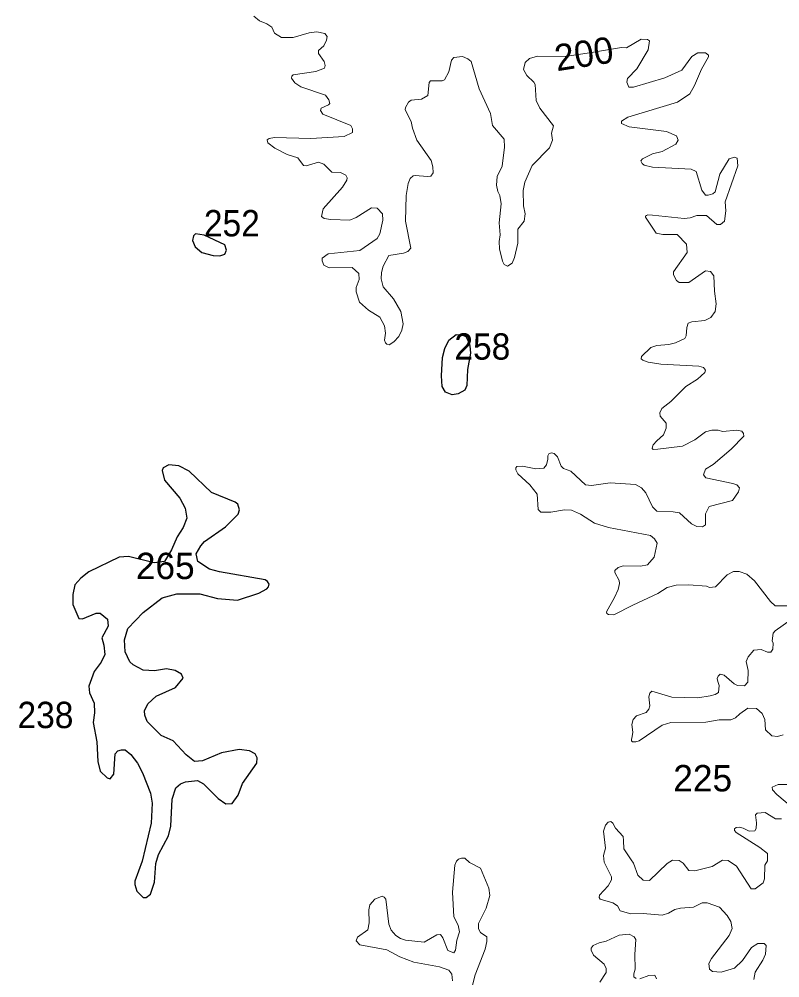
# Model space of a CAD drawing. Extents: x 499.9 to 555.3, y 9281.5 to 9336.8.
# Drawn here: x 513.77 to 518.38, y 9322.98 to 9328.8 of the extents above; entities that cross this region are included whole.
import ezdxf
from ezdxf.enums import TextEntityAlignment as Align

# ---------------------------------------------------------------- set-up
doc = ezdxf.new("R2010")
doc.units = 0
doc.header["$LTSCALE"] = 0.064
doc.layers.add('1', color=7, linetype='Continuous', lineweight=25)
doc.layers.add('2', color=7, linetype='Continuous', lineweight=13)
doc.layers.add('21', color=7, linetype='Continuous')
doc.layers.add('61', color=7, linetype='Continuous')

msp = doc.modelspace()

# ---------------------------------------------------------------- linework, layer by layer
at = {"layer": '1'}
for points in [[(514.8778, 9327.3791), (514.9456, 9327.3609), (514.9859, 9327.3596), (515.0161, 9327.3691), (515.0263, 9327.3948), (515.0166, 9327.4258), (514.8905, 9327.4844), (514.8387, 9327.4933), (514.8257, 9327.4799), (514.8194, 9327.4529), (514.836, 9327.4143)], [(516.3311, 9326.6308), (516.3374, 9326.7429), (516.3519, 9326.7967), (516.3748, 9326.8484), (516.4196, 9326.8815), (516.4584, 9326.8786), (516.4776, 9326.8693), (516.4876, 9326.8501), (516.496, 9326.8361), (516.5033, 9326.814), (516.5068, 9326.7689), (516.4879, 9326.6686), (516.4845, 9326.5728), (516.4733, 9326.5442), (516.4322, 9326.5212), (516.3955, 9326.5161), (516.355, 9326.5324), (516.3353, 9326.5668)]]:
    msp.add_lwpolyline(points, close=True, dxfattribs=at)
for points in [[(514.5206, 9325.1955), (514.6365, 9325.2842), (514.7251, 9325.3077), (514.8654, 9325.3083), (514.9717, 9325.2797), (515.0937, 9325.2698), (515.2228, 9325.3119), (515.2711, 9325.3378), (515.2819, 9325.35), (515.2856, 9325.3666), (515.2748, 9325.3826), (515.2607, 9325.3935), (514.9831, 9325.4414), (514.9238, 9325.4585), (514.8524, 9325.5048), (514.8427, 9325.5513), (514.8699, 9325.5996), (514.8938, 9325.6265), (515.0204, 9325.7141), (515.097, 9325.7923), (515.1055, 9325.8185), (515.0951, 9325.8519), (515.0794, 9325.8643), (514.9356, 9325.9227), (514.7991, 9326.0525), (514.7372, 9326.0858), (514.6776, 9326.0906), (514.6425, 9326.0736), (514.6364, 9326.0576), (514.6507, 9325.9989), (514.7439, 9325.888), (514.7767, 9325.8282), (514.7862, 9325.7678), (514.7645, 9325.7113), (514.7277, 9325.6547), (514.6922, 9325.5761), (514.6501, 9325.5033), (514.5867, 9325.497), (514.4324, 9325.5352), (514.3751, 9325.5307), (514.1922, 9325.4409), (514.1426, 9325.4038), (514.1054, 9325.3627), (514.0943, 9325.303), (514.0944, 9325.2426), (514.1305, 9325.1591), (514.153, 9325.1555), (514.2359, 9325.1898), (514.2598, 9325.19), (514.3043, 9325.1548), (514.3087, 9325.1121), (514.2697, 9325.0404), (514.2821, 9324.9966), (514.2878, 9324.9394), (514.2655, 9324.8934), (514.2245, 9324.8376), (514.1914, 9324.7483), (514.1962, 9324.7079), (514.2232, 9324.6453), (514.2262, 9324.586), (514.2185, 9324.5264), (514.2403, 9324.4106), (514.2455, 9324.2909), (514.2597, 9324.2312), (514.3022, 9324.1912), (514.3207, 9324.185), (514.3437, 9324.2129), (514.3506, 9324.3374), (514.3664, 9324.3558), (514.3904, 9324.3619), (514.4109, 9324.3605), (514.4464, 9324.333), (514.4859, 9324.2806), (514.5175, 9324.2207), (514.5654, 9324.099), (514.5748, 9324.0385), (514.5697, 9323.9164), (514.5143, 9323.686), (514.4699, 9323.5636), (514.47, 9323.5443), (514.4832, 9323.504), (514.5213, 9323.4657), (514.5394, 9323.4646), (514.5657, 9323.4862), (514.5892, 9323.5579), (514.5969, 9323.6714), (514.614, 9323.7255), (514.6737, 9323.8396), (514.6878, 9323.897), (514.696, 9324.0616), (514.7184, 9324.1315), (514.7484, 9324.1554), (514.7779, 9324.1679), (514.8501, 9324.1744), (514.8874, 9324.1549)], [(515.1229, 9324.1578), (515.2106, 9324.2799), (515.2129, 9324.3129), (515.201, 9324.3372), (515.1653, 9324.3552), (515.1024, 9324.3623), (514.9958, 9324.3435), (514.8804, 9324.2941), (514.8329, 9324.2912), (514.7811, 9324.3312), (514.702, 9324.4163), (514.6306, 9324.4485), (514.5444, 9324.5328), (514.5307, 9324.5721), (514.5287, 9324.5989), (514.5501, 9324.6414), (514.5988, 9324.687), (514.7179, 9324.7397), (514.7638, 9324.7969), (514.7529, 9324.8205), (514.7141, 9324.8431), (514.6616, 9324.8524), (514.5899, 9324.8415), (514.5216, 9324.8447), (514.4603, 9324.8766), (514.4402, 9324.8944), (514.4109, 9324.957), (514.4068, 9325.0282), (514.4276, 9325.0968), (514.5206, 9325.1955)], [(514.8874, 9324.1549), (514.976, 9324.0664), (515.022, 9324.0326), (515.061, 9324.0363), (515.0982, 9324.0855), (515.1229, 9324.1578)]]:
    msp.add_lwpolyline(points, dxfattribs=at)
at = {"layer": '2'}
for points in [[(515.2727, 9328.063), (515.2848, 9328.0721), (515.3173, 9328.0771), (515.5375, 9328.0723), (515.7406, 9328.0838), (515.7903, 9328.1076), (515.7905, 9328.1301), (515.7805, 9328.1506), (515.6101, 9328.2201), (515.5971, 9328.2411), (515.6014, 9328.2562), (515.6459, 9328.2765), (515.6534, 9328.2848), (515.6483, 9328.3062), (515.6271, 9328.3343), (515.4773, 9328.386), (515.4418, 9328.4104), (515.4207, 9328.4379), (515.4237, 9328.4504), (515.4314, 9328.4587), (515.5693, 9328.4779), (515.6218, 9328.4991), (515.625, 9328.5149), (515.6193, 9328.5387), (515.5844, 9328.5874), (515.584, 9328.6057), (515.616, 9328.6349), (515.6332, 9328.6675), (515.6377, 9328.6898), (515.6232, 9328.7084), (515.5736, 9328.7183), (515.5274, 9328.7122), (515.4319, 9328.6854), (515.3596, 9328.6853), (515.3172, 9328.7117), (515.3022, 9328.748), (515.2719, 9328.7677), (515.226, 9328.7849), (515.1926, 9328.8142)], [(517.6728, 9327.4883), (517.6335, 9327.497), (517.5684, 9327.5944), (517.5676, 9327.5994), (517.5737, 9327.6049), (517.5836, 9327.6079), (517.6108, 9327.606), (517.8033, 9327.5855), (517.84, 9327.5901), (517.879, 9327.6043), (517.9376, 9327.6042), (518.0003, 9327.5495), (518.0241, 9327.5493), (518.0478, 9327.5694), (518.0554, 9327.6324), (518.0512, 9327.687), (518.1284, 9327.9065), (518.1242, 9327.9516), (518.1074, 9327.959), (518.0753, 9327.9485), (518.0197, 9327.8558), (517.9904, 9327.7486), (517.9764, 9327.7364), (517.9495, 9327.7273), (517.9328, 9327.7285), (517.9106, 9327.758), (517.8768, 9327.8712), (517.8452, 9327.8846), (517.6116, 9327.8973), (517.5607, 9327.9103), (517.5476, 9327.9206), (517.5407, 9327.9351), (517.5496, 9327.9481), (517.6109, 9327.978), (517.6688, 9327.9928), (517.7522, 9328.0373), (517.7659, 9328.0608), (517.7568, 9328.0874), (517.6968, 9328.1138), (517.4701, 9328.1421), (517.4222, 9328.162), (517.4229, 9328.1762), (517.4604, 9328.2018), (517.7626, 9328.293), (517.8379, 9328.3437), (517.8661, 9328.3939), (517.9072, 9328.4918), (517.9497, 9328.5673), (517.9501, 9328.5783), (517.9324, 9328.5911), (517.8859, 9328.5906), (517.8504, 9328.5688), (517.7883, 9328.4854), (517.6864, 9328.4406), (517.4951, 9328.3827), (517.4678, 9328.3839), (517.4545, 9328.4132), (517.4587, 9328.4361), (517.5165, 9328.4948), (517.5843, 9328.6104), (517.5936, 9328.6641), (517.5812, 9328.6721), (517.5416, 9328.6736), (517.4523, 9328.6217), (517.4223, 9328.623), (517.24, 9328.5932), (517.0809, 9328.5694), (516.9126, 9328.5713), (516.8652, 9328.5575), (516.8378, 9328.5321), (516.8278, 9328.4909), (516.8481, 9328.4539), (516.892, 9328.4144), (516.8999, 9328.4001), (516.9042, 9328.303), (516.9277, 9328.2564), (517.0094, 9328.1486), (516.9975, 9328.105), (517.0035, 9328.0612), (516.9869, 9328.0145), (516.88, 9327.9074), (516.8355, 9327.8067), (516.8254, 9327.7565), (516.8283, 9327.6636), (516.8378, 9327.6148), (516.8316, 9327.5703), (516.7935, 9327.5208), (516.7931, 9327.4371), (516.7743, 9327.3499), (516.759, 9327.3155), (516.7321, 9327.2977), (516.7119, 9327.3075), (516.7013, 9327.3274), (516.6836, 9327.4027), (516.6806, 9327.4461)], [(516.6729, 9327.7502), (516.6647, 9327.789), (516.6692, 9327.8401), (516.6993, 9327.9037), (516.7121, 9328.0182), (516.7106, 9328.0685), (516.6406, 9328.1512), (516.6273, 9328.2236), (516.5601, 9328.373), (516.5103, 9328.5395), (516.491, 9328.556), (516.4592, 9328.5687), (516.4048, 9328.5634), (516.3919, 9328.5466), (516.3762, 9328.4767), (516.3492, 9328.4275), (516.3353, 9328.421), (516.2637, 9328.4222), (516.2558, 9328.4112), (516.2484, 9328.333), (516.2092, 9328.31), (516.1462, 9328.3038), (516.1311, 9328.2912), (516.1121, 9328.2588), (516.1113, 9328.2453), (516.1469, 9328.175), (516.1539, 9328.1353), (516.1816, 9328.0613), (516.2684, 9327.9379), (516.2792, 9327.9004), (516.2793, 9327.864), (516.2653, 9327.8431), (516.2452, 9327.84), (516.171, 9327.8475), (516.1583, 9327.8447), (516.141, 9327.8287), (516.1281, 9327.7979), (516.1158, 9327.7253), (516.1123, 9327.5694), (516.1457, 9327.4051), (516.1259, 9327.3861), (516.1002, 9327.3756), (516.0106, 9327.3622), (515.9778, 9327.2973), (515.9661, 9327.2581), (515.9644, 9327.2193), (515.9775, 9327.171), (516.0406, 9327.0983), (516.0851, 9327.0219), (516.0992, 9326.9473), (516.0899, 9326.9074), (516.0712, 9326.8699), (516.0417, 9326.8368), (516.0138, 9326.82), (516.0002, 9326.823), (515.9903, 9326.832), (515.9856, 9326.848), (515.9914, 9326.8907), (515.9852, 9326.9343), (515.9564, 9326.9878), (515.8872, 9327.0303), (515.8336, 9327.0785), (515.8131, 9327.1405), (515.8133, 9327.1681), (515.8318, 9327.2154), (515.8292, 9327.2524), (515.7884, 9327.2877), (515.6502, 9327.2866), (515.6175, 9327.3024), (515.6062, 9327.3289), (515.6072, 9327.346), (515.6438, 9327.3716), (515.8353, 9327.3928), (515.9414, 9327.4656), (515.956, 9327.494), (515.9753, 9327.5758), (515.9732, 9327.6146), (515.9415, 9327.6498), (515.9055, 9327.6505), (515.8131, 9327.5917), (515.7749, 9327.576), (515.6604, 9327.579), (515.62, 9327.5867), (515.6037, 9327.5977), (515.613, 9327.6457), (515.7307, 9327.777), (515.756, 9327.8191), (515.7586, 9327.8336), (515.7512, 9327.8488), (515.7176, 9327.8652), (515.6651, 9327.8673), (515.6172, 9327.9161), (515.5846, 9327.9287), (515.5092, 9327.9058), (515.4929, 9327.9082)], [(515.4929, 9327.9082), (515.4595, 9327.9543), (515.3937, 9327.9751), (515.3192, 9328.0123), (515.2769, 9328.0453), (515.2727, 9328.063)], [(516.6806, 9327.4461), (516.6867, 9327.4867), (516.6806, 9327.5606), (516.693, 9327.6744), (516.6852, 9327.7264), (516.6729, 9327.7502)], [(517.7393, 9327.2441), (517.739, 9327.2631), (517.8213, 9327.3805), (517.8182, 9327.4309), (517.7605, 9327.4891), (517.6728, 9327.4883)], [(516.7872, 9326.0814), (516.8229, 9326.0828), (516.9025, 9326.067), (516.9514, 9326.0715), (516.9669, 9326.0909), (516.9759, 9326.1258), (516.9758, 9326.1447), (516.9828, 9326.158), (516.9988, 9326.1637), (517.0146, 9326.1589), (517.0351, 9326.1401), (517.0559, 9326.083), (517.07, 9326.0697), (517.1162, 9326.0516), (517.2037, 9325.969), (517.2399, 9325.9653), (517.3537, 9325.9826), (517.5071, 9325.9711), (517.5447, 9325.9507), (517.5705, 9325.9203), (517.6106, 9325.8362), (517.6373, 9325.8088), (517.7365, 9325.8058), (517.7757, 9325.7989), (517.8477, 9325.7324), (517.8789, 9325.7165), (517.9138, 9325.714), (517.9326, 9325.7266), (517.9332, 9325.7938), (517.9554, 9325.8375), (518.0962, 9325.8749), (518.133, 9325.9263), (518.1394, 9325.9523), (518.1235, 9325.9687), (518.0977, 9325.9778), (517.9342, 9326.0119), (517.9204, 9326.0313), (517.9328, 9326.0646), (517.9788, 9326.0936), (518.0882, 9326.1852), (518.1649, 9326.2642), (518.164, 9326.2818), (518.1533, 9326.2961), (518.1223, 9326.3023), (518.0359, 9326.2929), (518.0094, 9326.3008), (517.9705, 9326.3007), (517.9332, 9326.2912), (517.8679, 9326.2427), (517.793, 9326.204), (517.6434, 9326.1866), (517.6157, 9326.1841), (517.6093, 9326.19), (517.6111, 9326.2006), (517.615, 9326.2124), (517.6376, 9326.2361), (517.6782, 9326.2724), (517.6939, 9326.314), (517.6936, 9326.3432), (517.6582, 9326.3871), (517.6556, 9326.4072), (517.6684, 9326.4335), (517.7229, 9326.4745), (517.8128, 9326.5671), (517.8831, 9326.6108), (517.9292, 9326.6507), (517.9325, 9326.6653), (517.9211, 9326.6808), (517.8916, 9326.6891), (517.6608, 9326.7023), (517.5854, 9326.7151), (517.5515, 9326.7261), (517.5418, 9326.7352), (517.5435, 9326.7494), (517.6006, 9326.8037), (517.6371, 9326.8149), (517.7103, 9326.8209), (517.7499, 9326.8305), (517.8065, 9326.8577), (517.8152, 9326.8748), (517.8187, 9326.9239), (517.8283, 9326.9499), (517.8503, 9326.9581), (517.9291, 9326.9662), (517.9656, 9326.9851), (517.9917, 9327.022), (517.9965, 9327.0688), (517.9873, 9327.1443), (517.9833, 9327.2388), (517.9638, 9327.2638), (517.9316, 9327.2675), (517.8304, 9327.1986), (517.7722, 9327.1969), (517.7569, 9327.2094), (517.7393, 9327.2441)], [(516.9103, 9325.9121), (516.8662, 9325.9704), (516.7949, 9326.0366), (516.7813, 9326.0606), (516.7816, 9326.0729), (516.7872, 9326.0814)], [(518.4335, 9325.2358), (518.3552, 9325.2343), (518.3273, 9325.2607), (518.2306, 9325.3874), (518.1835, 9325.4281), (518.1367, 9325.4445), (518.1018, 9325.4429), (518.0643, 9325.4243), (517.9926, 9325.3508), (517.9561, 9325.3462), (517.9378, 9325.3541), (517.8305, 9325.3635), (517.7548, 9325.3602), (517.6997, 9325.3468), (517.6433, 9325.3095), (517.4921, 9325.2401), (517.376, 9325.1807), (517.3431, 9325.1824), (517.3343, 9325.1888), (517.3325, 9325.199), (517.3804, 9325.2864), (517.4026, 9325.3343), (517.411, 9325.3705), (517.4079, 9325.3893), (517.3822, 9325.4372), (517.3829, 9325.4487), (517.4026, 9325.4674), (517.4324, 9325.4782), (517.5376, 9325.4766), (517.5796, 9325.4848), (517.6211, 9325.5299), (517.6392, 9325.6163), (517.623, 9325.6414), (517.5979, 9325.6628), (517.3449, 9325.7103), (517.26, 9325.737), (517.1738, 9325.7915), (517.1189, 9325.8167), (517.0761, 9325.8186), (516.994, 9325.8044), (516.9333, 9325.8033), (516.9177, 9325.8198), (516.9103, 9325.9121)], [(518.0865, 9324.5442), (518.0158, 9324.5438), (517.9342, 9324.5293), (517.7214, 9324.528), (517.6689, 9324.5119), (517.5295, 9324.4154), (517.5089, 9324.4107), (517.4902, 9324.4092), (517.4838, 9324.4155), (517.4832, 9324.4243), (517.4874, 9324.4423), (517.4924, 9324.4688), (517.4846, 9324.5148), (517.4943, 9324.5459), (517.5139, 9324.5671), (517.5723, 9324.588), (517.5888, 9324.6078), (517.5954, 9324.6277), (517.5886, 9324.6824), (517.5948, 9324.7054), (517.6065, 9324.7178), (517.7274, 9324.6809), (517.8853, 9324.6776), (517.961, 9324.6887), (517.9912, 9324.6966), (518.0119, 9324.7092), (518.0157, 9324.7526), (518.0075, 9324.7758), (518.0037, 9324.7946), (518.0096, 9324.8088), (518.0213, 9324.8197), (518.0456, 9324.8146), (518.1072, 9324.7619), (518.1269, 9324.752), (518.1691, 9324.7498), (518.1883, 9324.772), (518.1909, 9324.8429), (518.1798, 9324.8976), (518.1914, 9324.9264), (518.2251, 9324.9671), (518.2704, 9324.9702), (518.3086, 9324.9546), (518.3285, 9324.9541), (518.3405, 9324.9722), (518.3434, 9325.0094), (518.3375, 9325.0226), (518.344, 9325.0686), (518.3555, 9325.0836), (518.4525, 9325.1524)], [(518.276, 9324.582), (518.2411, 9324.6113), (518.1893, 9324.6137), (518.14, 9324.5804), (518.1143, 9324.5551), (518.0865, 9324.5442)], [(518.4034, 9324.4514), (518.3699, 9324.4423), (518.3341, 9324.4469), (518.2961, 9324.4835), (518.2925, 9324.5454), (518.276, 9324.582)], [(518.4541, 9324.0148), (518.3644, 9324.0903), (518.3391, 9324.1188), (518.3372, 9324.1353), (518.3741, 9324.1505), (518.4455, 9324.1509)], [(518.0939, 9323.2766), (518.0864, 9323.3183), (518.0635, 9323.3549), (518.0182, 9323.4061), (517.9434, 9323.4327), (517.9125, 9323.4328), (517.8591, 9323.4059), (517.7817, 9323.4007), (517.7461, 9323.3916), (517.7077, 9323.3696), (517.6695, 9323.3585), (517.555, 9323.3677), (517.4786, 9323.3662), (517.4149, 9323.3849), (517.398, 9323.4152), (517.3698, 9323.4319), (517.293, 9323.4543), (517.2872, 9323.4648), (517.2903, 9323.4791), (517.3418, 9323.5359), (517.3632, 9323.5713), (517.3627, 9323.5908), (517.3186, 9323.6804), (517.3141, 9323.7203), (517.3248, 9323.7642), (517.314, 9323.8683), (517.3249, 9323.9033), (517.3414, 9323.9225), (517.3579, 9323.9253), (517.3698, 9323.917), (517.3874, 9323.8863), (517.4331, 9323.8345), (517.4349, 9323.8116), (517.4373, 9323.7605), (517.4809, 9323.6931), (517.4955, 9323.674), (517.5226, 9323.6003), (517.5543, 9323.5707), (517.5918, 9323.5691), (517.6994, 9323.6706), (517.7317, 9323.6906), (517.7728, 9323.6903), (517.7965, 9323.6741), (517.8314, 9323.6291), (517.8677, 9323.6272), (517.9736, 9323.6541), (518.0349, 9323.6907), (518.0705, 9323.6887), (518.1202, 9323.6545), (518.2101, 9323.5177), (518.2335, 9323.5182), (518.2826, 9323.5537), (518.291, 9323.5778), (518.293, 9323.6622), (518.3086, 9323.6877), (518.3084, 9323.7319), (518.2623, 9323.7677), (518.1189, 9323.859), (518.1092, 9323.8708), (518.1088, 9323.8824), (518.1178, 9323.8903), (518.1388, 9323.8927), (518.1609, 9323.886), (518.1964, 9323.8675), (518.2326, 9323.8687), (518.2402, 9323.8833), (518.2416, 9323.9176), (518.2357, 9323.967), (518.2453, 9323.976), (518.2953, 9323.9803), (518.3565, 9323.9425), (518.3929, 9323.9423)], [(516.397, 9322.9602), (516.3935, 9322.999), (516.3759, 9323.0241), (516.3185, 9323.0432), (516.164, 9323.073), (516.0789, 9323.1042), (516.0002, 9323.1466), (515.8344, 9323.1783), (515.8134, 9323.2013), (515.8205, 9323.2234), (515.883, 9323.2678), (515.8926, 9323.3112), (515.8896, 9323.39), (515.8961, 9323.4199), (515.9271, 9323.4548), (515.9702, 9323.4727), (515.9832, 9323.4677), (515.9929, 9323.4542), (516.0108, 9323.3033), (516.0261, 9323.2666), (516.054, 9323.2352), (516.0814, 9323.2169), (516.1131, 9323.2068), (516.2253, 9323.1942), (516.3018, 9323.2379), (516.3247, 9323.24), (516.3386, 9323.2205), (516.3701, 9323.1423), (516.4054, 9323.1298), (516.4153, 9323.1457), (516.4245, 9323.2061), (516.4405, 9323.2573), (516.4317, 9323.297), (516.4063, 9323.3475), (516.3972, 9323.4964), (516.4117, 9323.6621), (516.4211, 9323.6852), (516.4338, 9323.6975), (516.4531, 9323.7047), (516.4718, 9323.7032), (516.5007, 9323.6765), (516.5676, 9323.6422), (516.618, 9323.5212), (516.6243, 9323.4762), (516.6023, 9323.3996), (516.5551, 9323.3073), (516.5544, 9323.2751), (516.5677, 9323.2521), (516.6054, 9323.2255), (516.6061, 9323.1976), (516.5956, 9323.1504), (516.5357, 9322.9952), (516.5104, 9322.9005)], [(517.9758, 9323.0158), (517.9569, 9323.0296), (517.9525, 9323.0653), (517.9686, 9323.0956), (518.0765, 9323.2348), (518.0939, 9323.2766)], [(517.292, 9322.9513), (517.3296, 9323.0102), (517.3297, 9323.0342), (517.3176, 9323.0613), (517.252, 9323.115), (517.2398, 9323.1448), (517.2391, 9323.1577), (517.2518, 9323.1733), (517.287, 9323.1907), (517.3307, 9323.2004), (517.4079, 9323.237), (517.4685, 9323.2416), (517.4994, 9323.2261), (517.5092, 9323.2091), (517.5034, 9323.1194), (517.5064, 9323.0299), (517.4971, 9323.0016), (517.4981, 9322.9833), (517.512, 9322.973)], [(518.2264, 9322.9681), (518.2338, 9323.011), (518.2803, 9323.0852), (518.2955, 9323.1219), (518.3004, 9323.1738), (518.2878, 9323.186), (518.2495, 9323.185), (518.2117, 9323.1608), (518.1568, 9323.0823), (518.108, 9323.0367), (518.0285, 9323.0113), (517.9758, 9323.0158)], [(517.5336, 9322.9715), (517.5885, 9322.9918), (517.6242, 9322.9928), (517.6362, 9322.9717)]]:
    msp.add_lwpolyline(points, dxfattribs=at)

# ---------------------------------------------------------------- texts
at = {"layer": '21', "width": 0.95}
for s, p in [('252', (514.8895, 9327.4775)), ('258', (516.4091, 9326.7292)), ('238', (513.7585, 9324.4929))]:
    msp.add_text(s, height=0.16, dxfattribs=at).set_placement(p)
at = {"layer": '21'}
for s, p in [('265', (514.4764, 9325.3975)), ('225', (517.7369, 9324.1091))]:
    msp.add_text(s, height=0.16, dxfattribs=at).set_placement(p)
at = {"layer": '61'}
msp.add_text('200', height=0.16, rotation=8.881, dxfattribs=at).set_placement((517.2071, 9328.5071), align=Align.CENTER)

doc.saveas('drawing.dxf')
